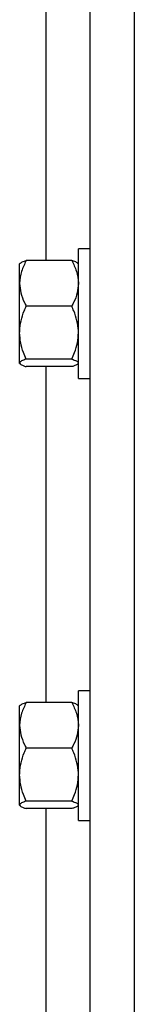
# Model space of a CAD drawing. Header units: inches. Extents: x 170 to 284, y 215 to 248.
# Tile 352 of 656: x 202.2504 to 202.2949, y 223.7688 to 224.1502. Entities that reach past the tile are written whole.
import ezdxf

# ---------------------------------------------------------------- set-up
doc = ezdxf.new("R2010")
doc.units = ezdxf.units.IN
doc.header["$LTSCALE"] = 0.25
doc.header["$MEASUREMENT"] = 0
doc.layers.add('RH FRONT OF HOOD', color=7, linetype='Continuous')

msp = doc.modelspace()

# ---------------------------------------------------------------- linework, layer by layer
at = {"layer": 'RH FRONT OF HOOD'}
for p, q in [((202.2777556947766, 220.1328032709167), (202.2777556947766, 224.4563797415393)), ((202.2948763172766, 220.1328032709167), (202.2948763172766, 224.3444764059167)), ((202.2606350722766, 224.0568492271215), (202.2606350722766, 224.1869673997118)), ((202.2777556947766, 224.0614553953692), (202.2731673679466, 224.0614553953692)), ((202.2731673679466, 224.0111550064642), (202.2731673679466, 224.0614553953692)), ((202.2505889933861, 224.0557887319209), (202.2503969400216, 224.0555659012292)), ((202.2705992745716, 224.0568492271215), (202.2529650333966, 224.0568492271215)), ((202.2731673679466, 224.0555659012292), (202.272975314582, 224.0557887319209)), ((202.2503969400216, 224.0480243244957), (202.2503969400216, 224.0555659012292)), ((202.2503969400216, 224.0289274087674), (202.2503969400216, 224.0480243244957)), ((202.2705992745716, 224.0391994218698), (202.2529650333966, 224.0391994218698)), ((202.2503969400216, 224.0172082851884), (202.2503969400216, 224.0289274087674)), ((202.2705992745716, 224.0186553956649), (202.2529650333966, 224.0186553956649)), ((202.2503969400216, 224.0170445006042), (202.2503969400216, 224.0172082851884)), ((202.2503969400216, 224.0170445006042), (202.2505889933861, 224.0168216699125)), ((202.2705992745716, 224.0157611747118), (202.2529650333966, 224.0157611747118)), ((202.2606350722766, 223.8856430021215), (202.2606350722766, 224.0157611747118)), ((202.272975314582, 224.0168216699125), (202.2731673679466, 224.0170445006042)), ((202.2731673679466, 224.0111550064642), (202.2777556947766, 224.0111550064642)), ((202.2777556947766, 223.8902491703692), (202.2731673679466, 223.8902491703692)), ((202.2731673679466, 223.8399487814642), (202.2731673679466, 223.8902491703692)), ((202.2505889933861, 223.8845825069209), (202.2503969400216, 223.8843596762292)), ((202.2503969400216, 223.8768180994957), (202.2503969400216, 223.8843596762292)), ((202.2705992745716, 223.8856430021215), (202.2529650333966, 223.8856430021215)), ((202.2731673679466, 223.8843596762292), (202.272975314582, 223.8845825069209)), ((202.2503969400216, 223.8577211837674), (202.2503969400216, 223.8768180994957)), ((202.2705992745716, 223.8679931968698), (202.2529650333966, 223.8679931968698)), ((202.2503969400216, 223.8460020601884), (202.2503969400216, 223.8577211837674)), ((202.2705992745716, 223.8474491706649), (202.2529650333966, 223.8474491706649)), ((202.2503969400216, 223.8458382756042), (202.2503969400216, 223.8460020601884)), ((202.2503969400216, 223.8458382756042), (202.2505889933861, 223.8456154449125)), ((202.2705992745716, 223.8445549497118), (202.2529650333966, 223.8445549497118)), ((202.2606350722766, 223.7144367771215), (202.2606350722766, 223.8445549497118)), ((202.272975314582, 223.8456154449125), (202.2731673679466, 223.8458382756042)), ((202.2731673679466, 223.8399487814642), (202.2777556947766, 223.8399487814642))]:
    msp.add_line(p, q, dxfattribs=at)
for points, knots in [([(202.2529650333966, 224.0568492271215), (202.2522904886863, 224.0554770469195), (202.2509168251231, 224.052682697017), (202.250401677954, 224.0496309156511), (202.2503970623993, 224.0480658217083), (202.2503969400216, 224.0480243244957)], [0, 0, 0, 0, 0.4843414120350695, 0.9863277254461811, 1, 1, 1, 1]), ([(202.2506557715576, 224.055731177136), (202.2507100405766, 224.0558231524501), (202.2508878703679, 224.056124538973), (202.2518526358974, 224.0564965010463), (202.2527143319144, 224.0567697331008), (202.2529650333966, 224.0568492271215)], [0, 0, 0, 0, 0.2374711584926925, 0.7781501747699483, 1, 1, 1, 1]), ([(202.2705992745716, 224.0568492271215), (202.2712738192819, 224.0554770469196), (202.2726474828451, 224.052682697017), (202.2731626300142, 224.0496309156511), (202.2731672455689, 224.0480658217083), (202.2731673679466, 224.0480243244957)], [0, 0, 0, 0, 0.4843414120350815, 0.986327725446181, 1, 1, 1, 1]), ([(202.2729085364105, 224.055731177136), (202.2728542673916, 224.0558231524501), (202.2726764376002, 224.056124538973), (202.2717116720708, 224.0564965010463), (202.2708499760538, 224.0567697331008), (202.2705992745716, 224.0568492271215)], [0, 0, 0, 0, 0.2374711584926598, 0.778150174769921, 1, 1, 1, 1]), ([(202.2503969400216, 224.0480243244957), (202.2504946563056, 224.04678908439), (202.2506936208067, 224.0442739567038), (202.2518454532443, 224.041349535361), (202.2527127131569, 224.0396839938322), (202.2529650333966, 224.0391994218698)], [0, 0, 0, 0, 0.4062905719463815, 0.8272664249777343, 1, 1, 1, 1]), ([(202.2731673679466, 224.0480243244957), (202.2730696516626, 224.04678908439), (202.2728706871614, 224.0442739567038), (202.2717188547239, 224.041349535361), (202.2708515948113, 224.0396839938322), (202.2705992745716, 224.0391994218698)], [0, 0, 0, 0, 0.4062905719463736, 0.8272664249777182, 0.9999999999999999, 0.9999999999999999, 0.9999999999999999, 0.9999999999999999]), ([(202.2503969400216, 224.0289274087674), (202.2503996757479, 224.0291626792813), (202.2504175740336, 224.0307019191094), (202.2508392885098, 224.0335744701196), (202.2518664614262, 224.0367480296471), (202.2526934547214, 224.0385934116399), (202.2529650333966, 224.0391994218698)], [0, 0, 0, 0, 0.0665322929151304, 0.4352825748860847, 0.8145508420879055, 1, 1, 1, 1]), ([(202.2731673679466, 224.0289274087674), (202.2731646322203, 224.0291626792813), (202.2731467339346, 224.0307019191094), (202.2727250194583, 224.0335744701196), (202.271697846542, 224.0367480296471), (202.2708708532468, 224.0385934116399), (202.2705992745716, 224.0391994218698)], [0, 0, 0, 0, 0.06653229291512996, 0.4352825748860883, 0.8145508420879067, 1, 1, 1, 1]), ([(202.2529650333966, 224.0186553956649), (202.2525834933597, 224.0195250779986), (202.2516807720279, 224.0215827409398), (202.2506400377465, 224.0250116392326), (202.2504786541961, 224.0276111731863), (202.2503969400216, 224.0289274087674)], [0, 0, 0, 0, 0.2654599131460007, 0.6280764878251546, 1, 1, 1, 1]), ([(202.2705992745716, 224.0186553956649), (202.2709808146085, 224.0195250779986), (202.2718835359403, 224.0215827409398), (202.2729242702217, 224.0250116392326), (202.2730856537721, 224.0276111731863), (202.2731673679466, 224.0289274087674)], [0, 0, 0, 0, 0.2654599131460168, 0.6280764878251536, 1, 1, 1, 1]), ([(202.2529650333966, 224.0186553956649), (202.2522904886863, 224.0184303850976), (202.2509168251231, 224.0179721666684), (202.250401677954, 224.017471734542), (202.2503970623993, 224.0172150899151), (202.2503969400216, 224.0172082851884)], [0, 0, 0, 0, 0.484341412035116, 0.9863277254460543, 1, 1, 1, 1]), ([(202.2705992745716, 224.0186553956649), (202.2712738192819, 224.0184303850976), (202.2726474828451, 224.0179721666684), (202.2731626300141, 224.017471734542), (202.2731672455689, 224.0172150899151), (202.2731673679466, 224.0172082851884)], [0, 0, 0, 0, 0.4843414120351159, 0.9863277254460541, 1, 1, 1, 1]), ([(202.2503969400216, 224.0172082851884), (202.2504946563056, 224.0170057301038), (202.2506936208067, 224.0165932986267), (202.2518454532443, 224.0161137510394), (202.2527127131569, 224.0158406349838), (202.2529650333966, 224.0157611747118)], [0, 0, 0, 0, 0.4062905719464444, 0.8272664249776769, 1, 1, 1, 1]), ([(202.2729085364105, 224.0168792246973), (202.2728542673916, 224.0167872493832), (202.2726764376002, 224.0164858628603), (202.2717116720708, 224.016113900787), (202.2708499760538, 224.0158406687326), (202.2705992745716, 224.0157611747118)], [0, 0, 0, 0, 0.2374711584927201, 0.7781501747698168, 1, 1, 1, 1]), ([(202.2529650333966, 223.8856430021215), (202.2522904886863, 223.8842708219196), (202.2509168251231, 223.8814764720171), (202.250401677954, 223.8784246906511), (202.2503970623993, 223.8768595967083), (202.2503969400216, 223.8768180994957)], [0, 0, 0, 0, 0.4843414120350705, 0.9863277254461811, 1, 1, 1, 1]), ([(202.2506557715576, 223.884524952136), (202.2507100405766, 223.8846169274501), (202.2508878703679, 223.884918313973), (202.2518526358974, 223.8852902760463), (202.2527143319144, 223.8855635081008), (202.2529650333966, 223.8856430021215)], [0, 0, 0, 0, 0.2374711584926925, 0.7781501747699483, 1, 1, 1, 1]), ([(202.2705992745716, 223.8856430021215), (202.2712738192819, 223.8842708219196), (202.2726474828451, 223.8814764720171), (202.2731626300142, 223.8784246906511), (202.2731672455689, 223.8768595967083), (202.2731673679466, 223.8768180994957)], [0, 0, 0, 0, 0.4843414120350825, 0.986327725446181, 1, 1, 1, 1]), ([(202.2729085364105, 223.884524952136), (202.2728542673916, 223.8846169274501), (202.2726764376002, 223.884918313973), (202.2717116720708, 223.8852902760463), (202.2708499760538, 223.8855635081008), (202.2705992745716, 223.8856430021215)], [0, 0, 0, 0, 0.2374711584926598, 0.778150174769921, 1, 1, 1, 1]), ([(202.2503969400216, 223.8768180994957), (202.2504946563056, 223.87558285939), (202.2506936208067, 223.8730677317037), (202.2518454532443, 223.870143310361), (202.2527127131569, 223.8684777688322), (202.2529650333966, 223.8679931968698)], [0, 0, 0, 0, 0.4062905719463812, 0.8272664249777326, 1, 1, 1, 1]), ([(202.2731673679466, 223.8768180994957), (202.2730696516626, 223.87558285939), (202.2728706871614, 223.8730677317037), (202.2717188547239, 223.870143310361), (202.2708515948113, 223.8684777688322), (202.2705992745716, 223.8679931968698)], [0, 0, 0, 0, 0.4062905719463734, 0.8272664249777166, 1, 1, 1, 1]), ([(202.2503969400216, 223.8577211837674), (202.2503996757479, 223.8579564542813), (202.2504175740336, 223.8594956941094), (202.2508392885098, 223.8623682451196), (202.2518664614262, 223.8655418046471), (202.2526934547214, 223.8673871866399), (202.2529650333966, 223.8679931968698)], [0, 0, 0, 0, 0.06653229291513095, 0.4352825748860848, 0.8145508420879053, 1, 1, 1, 1]), ([(202.2731673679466, 223.8577211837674), (202.2731646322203, 223.8579564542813), (202.2731467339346, 223.8594956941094), (202.2727250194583, 223.8623682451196), (202.271697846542, 223.8655418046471), (202.2708708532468, 223.8673871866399), (202.2705992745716, 223.8679931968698)], [0, 0, 0, 0, 0.06653229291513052, 0.4352825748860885, 0.8145508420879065, 1, 1, 1, 1]), ([(202.2529650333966, 223.8474491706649), (202.2525834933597, 223.8483188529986), (202.2516807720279, 223.8503765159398), (202.2506400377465, 223.8538054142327), (202.2504786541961, 223.8564049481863), (202.2503969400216, 223.8577211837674)], [0, 0, 0, 0, 0.2654599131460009, 0.6280764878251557, 1, 1, 1, 1]), ([(202.2705992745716, 223.8474491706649), (202.2709808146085, 223.8483188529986), (202.2718835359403, 223.8503765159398), (202.2729242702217, 223.8538054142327), (202.2730856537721, 223.8564049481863), (202.2731673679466, 223.8577211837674)], [0, 0, 0, 0, 0.265459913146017, 0.6280764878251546, 1, 1, 1, 1]), ([(202.2529650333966, 223.8474491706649), (202.2522904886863, 223.8472241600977), (202.2509168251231, 223.8467659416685), (202.250401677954, 223.846265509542), (202.2503970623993, 223.8460088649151), (202.2503969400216, 223.8460020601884)], [0, 0, 0, 0, 0.484341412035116, 0.9863277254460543, 1, 1, 1, 1]), ([(202.2705992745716, 223.8474491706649), (202.2712738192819, 223.8472241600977), (202.2726474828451, 223.8467659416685), (202.2731626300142, 223.846265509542), (202.2731672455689, 223.8460088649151), (202.2731673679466, 223.8460020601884)], [0, 0, 0, 0, 0.4843414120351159, 0.9863277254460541, 1, 1, 1, 1]), ([(202.2503969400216, 223.8460020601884), (202.2504946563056, 223.8457995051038), (202.2506936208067, 223.8453870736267), (202.2518454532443, 223.8449075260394), (202.2527127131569, 223.8446344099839), (202.2529650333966, 223.8445549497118)], [0, 0, 0, 0, 0.4062905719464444, 0.8272664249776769, 1, 1, 1, 1]), ([(202.2729085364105, 223.8456729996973), (202.2728542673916, 223.8455810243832), (202.2726764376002, 223.8452796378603), (202.2717116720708, 223.844907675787), (202.2708499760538, 223.8446344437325), (202.2705992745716, 223.8445549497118)], [0, 0, 0, 0, 0.2374711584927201, 0.7781501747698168, 1, 1, 1, 1])]:
    msp.add_open_spline(points, degree=3, knots=knots, dxfattribs=at)

doc.saveas('drawing.dxf')
